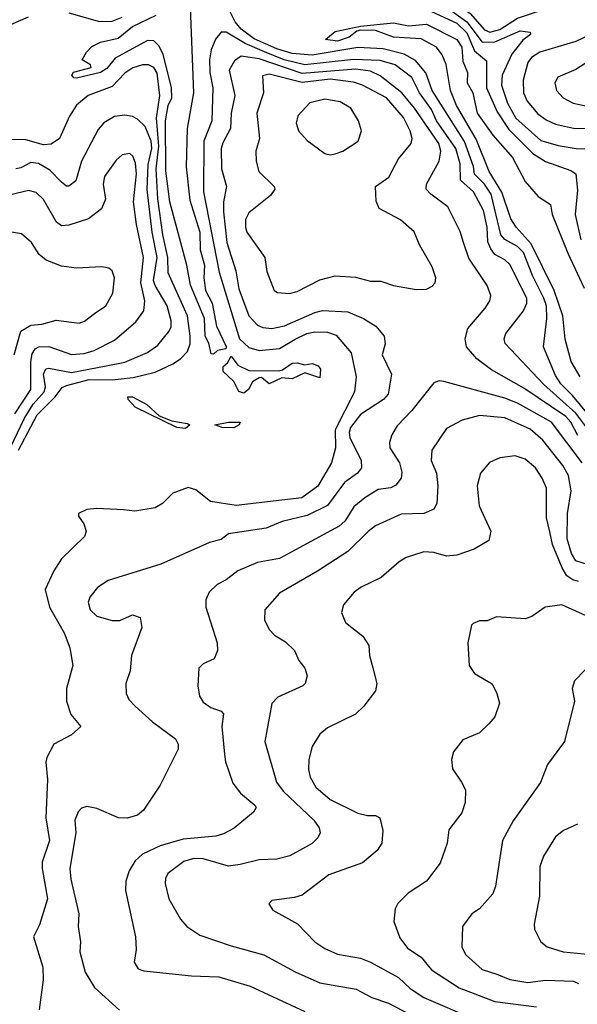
# Model space of a CAD drawing. Extents: x 1308313 to 1441400, y 959662 to 1036319.
# Tile 344 of 656: x 1373481 to 1375681, y 997439 to 1001324. Entities that reach past the tile are written whole.
import ezdxf

# ---------------------------------------------------------------- set-up
doc = ezdxf.new("R2010")
doc.units = 0

msp = doc.modelspace()

# ---------------------------------------------------------------- linework, layer by layer
at = {"layer": '0CON10XD'}
for points in [[(1374938.7, 1001488.7), (1375025, 1001463.7), (1375085, 1001431.4), (1375165, 1001419.7), (1375257.7, 1001347.7), (1375315, 1001284), (1375335, 1001275.1), (1375375, 1001284.7), (1375445, 1001330.3), (1375538.9, 1001361.1), (1375625, 1001404.6), (1375685, 1001389.3)], [(1374153.6, 1001373.6), (1374166.8, 1001035), (1374140.7, 1000895), (1374137.3, 1000742.7), (1374151.7, 1000611.7), (1374191.5, 1000485), (1374192.2, 1000415), (1374209.6, 1000355), (1374207.6, 1000305), (1374214, 1000255), (1374240, 1000205), (1374256.8, 1000115), (1374295.3, 1000034.7), (1374293.8, 1000025), (1374261.6, 1000018.4), (1374245, 1000003.8), (1374235.7, 1000005.7), (1374226.8, 1000046.8), (1374212.3, 1000075), (1374209.5, 1000145), (1374155, 1000275.8), (1374140, 1000355), (1374072.8, 1000605), (1374057.2, 1000727.2), (1374055.5, 1000924.5), (1374066.7, 1000985), (1374081.4, 1001015), (1374078.9, 1001055), (1374047.2, 1001187.2), (1374030.1, 1001220.1), (1374010.4, 1001240.4), (1373985, 1001241.1), (1373857.7, 1001172.3), (1373825, 1001130.9), (1373799.4, 1001115), (1373705, 1001092.9), (1373694.6, 1001094.6), (1373685.8, 1001105), (1373692.7, 1001117.3), (1373762.5, 1001135), (1373760, 1001145), (1373727.5, 1001165), (1373743.8, 1001195), (1373765, 1001217.5), (1373798.8, 1001235), (1373868.5, 1001251.5), (1373925, 1001296.9), (1374018.9, 1001341.1)], [(1375155, 1001379.1), (1375245.2, 1001315.3), (1375305.1, 1001235.1), (1375355, 1001236.9), (1375455, 1001279.4), (1375494.2, 1001275), (1375495.7, 1001265), (1375465, 1001243.6), (1375421.7, 1001188.3), (1375384, 1001105), (1375381.7, 1001065), (1375405.2, 1000995), (1375438, 1000935), (1375536.9, 1000846.9), (1375605, 1000827.4), (1375675.9, 1000815.9), (1375823.3, 1000813.3)], [(1373445, 1001304.5), (1373515, 1001335.6)], [(1373675, 1001350.5), (1373795, 1001316), (1373845, 1001317.9), (1373885, 1001333.8)], [(1375756.8, 999726.8), (1375661.1, 999841.1), (1375615, 999886.8), (1375595, 999920.4), (1375546.7, 1000033.3), (1375559.8, 1000145), (1375558.9, 1000195), (1375549.1, 1000225), (1375504.2, 1000314.2), (1375467.7, 1000405), (1375445, 1000428.9), (1375395, 1000456.3), (1375379.5, 1000475), (1375341, 1000635), (1375315, 1000674.8), (1375275, 1000714.1), (1375271, 1000745), (1375235, 1000843.3), (1375108.3, 1001045), (1375083.5, 1001113.5), (1375042.7, 1001162.7), (1374997.7, 1001187.7), (1374915, 1001208.7), (1374814.4, 1001214.5), (1374635, 1001183.9), (1374555, 1001190.9), (1374495, 1001209.4), (1374405, 1001248.2), (1374355, 1001286.6), (1374331.1, 1001315), (1374306.2, 1001365)], [(1375105, 1001356.4), (1375205, 1001309.5), (1375245, 1001271.3), (1375275, 1001200.8), (1375321.7, 1001161.8), (1375321.7, 1001055), (1375365, 1000960.2), (1375410.7, 1000890.7), (1375505, 1000796), (1375555, 1000763.9), (1375655, 1000728.4), (1375674.5, 1000715), (1375681.4, 1000651.4), (1375671.6, 1000555), (1375694.8, 1000455)], [(1375692, 999915), (1375656.5, 999975), (1375632.6, 1000062.6), (1375623.9, 1000155), (1375589.3, 1000255), (1375498.8, 1000438.8), (1375438.9, 1000505), (1375417.8, 1000537.8), (1375382.9, 1000642.9), (1375333, 1000725), (1375281.8, 1000851.8), (1375204, 1000985), (1375180.8, 1001045), (1375162.6, 1001147.4), (1375147.1, 1001185), (1375125, 1001215.3), (1375065, 1001247.9), (1374955.7, 1001254.3), (1374885, 1001280.6), (1374825, 1001282.1), (1374811.1, 1001278.9), (1374780.6, 1001255), (1374735, 1001239.6), (1374687.5, 1001245), (1374725, 1001277.6), (1374825, 1001297.9), (1374955, 1001311.2), (1375015, 1001299), (1375085, 1001306.2), (1375205, 1001245.3), (1375225, 1001215.7), (1375229.5, 1001159.5), (1375247.1, 1001115), (1375246.4, 1001075), (1375268, 1001035), (1375285.3, 1000955.3), (1375347.7, 1000867.7), (1375425, 1000780.4), (1375475.4, 1000685.4), (1375525.5, 1000625.5), (1375574.3, 1000595), (1375582, 1000555), (1375642.7, 1000402.7), (1375707.8, 1000265)], [(1375797.1, 1001295), (1375675, 1001237.4), (1375532.2, 1001195), (1375500, 1001175), (1375485.6, 1001154.4), (1375467.5, 1001085), (1375468.4, 1001035), (1375482.3, 1001002.3), (1375525, 1000952.1), (1375558.3, 1000928.3), (1375595, 1000912.1), (1375665, 1000895.2), (1375755, 1000894.4)], [(1375785, 999624.2), (1375675, 999771), (1375547.6, 999885), (1375395.8, 1000045.8), (1375391.8, 1000065), (1375398, 1000085), (1375468.6, 1000175), (1375481.2, 1000205), (1375481.4, 1000225), (1375415, 1000357.5), (1375395, 1000376.8), (1375355, 1000397.5), (1375339.2, 1000419.2), (1375327.8, 1000447.8), (1375325.2, 1000504.8), (1375310.2, 1000570.2), (1375271.2, 1000645), (1375220.1, 1000690.1), (1375218.4, 1000755), (1375201.9, 1000815), (1375125.1, 1000925), (1375105, 1000969.3), (1375058.6, 1001035), (1375028.1, 1001095), (1374961.3, 1001145), (1374902.2, 1001162.2), (1374797.1, 1001167.1), (1374605, 1001145.1), (1374524.4, 1001165.6), (1374446.7, 1001196.7), (1374370.4, 1001230.4), (1374295, 1001274.3), (1374275, 1001274.6), (1374252.9, 1001247.1), (1374235.5, 1001204.5), (1374228.8, 1001165), (1374231.1, 1001115), (1374243.2, 1001055), (1374239, 1000925), (1374207.3, 1000845), (1374205.1, 1000645), (1374267.5, 1000327.5), (1374347.2, 1000065), (1374385, 1000030.4), (1374425, 1000018), (1374505, 1000026.5), (1374567.3, 1000062.7), (1374613.8, 1000085), (1374645, 1000092.6), (1374695, 1000090.9), (1374728.8, 1000078.8), (1374788.8, 1000008.8), (1374807.5, 999915), (1374801.2, 999855), (1374725.4, 999705), (1374726.2, 999635), (1374710.5, 999575), (1374656.9, 999483.1), (1374593.6, 999436.4), (1374335, 999407.2), (1374233.2, 999423.2), (1374175, 999468.6), (1374145, 999477.5), (1374085, 999455.8), (1374044, 999415), (1374015, 999398.1), (1373935, 999384.2), (1373889.8, 999389.8), (1373784.5, 999395.5), (1373745, 999390.6), (1373712.5, 999375), (1373712.5, 999365), (1373733.3, 999335), (1373743.3, 999305), (1373736.7, 999285), (1373645, 999195.8), (1373615, 999148.6), (1373581.2, 999075), (1373597.5, 999005), (1373655.5, 998905), (1373678.6, 998845), (1373690, 998775), (1373665.8, 998685), (1373665.6, 998635), (1373682.1, 998582.1), (1373721.2, 998535), (1373685, 998501.5), (1373615.4, 998465), (1373587.4, 998412.6), (1373583.6, 998393.6), (1373590, 998325), (1373583.4, 998175), (1373597.6, 998085), (1373569.5, 997999.5), (1373568.7, 997975), (1373590.8, 997855), (1373558.1, 997751.9), (1373535.4, 997704.6), (1373572.1, 997585), (1373572.7, 997535), (1373556.9, 997416.9)], [(1375231.3, 1000445), (1375218.5, 1000488.5), (1375169.6, 1000585), (1375102.5, 1000635), (1375084.6, 1000655), (1375086.2, 1000675), (1375135.3, 1000765), (1375142, 1000805), (1375134.5, 1000835), (1375037.8, 1000975), (1374988.3, 1001035), (1374902.6, 1001102.6), (1374865, 1001120.6), (1374805, 1001128.6), (1374595, 1001111.1), (1374425, 1001169.5), (1374355, 1001179.8), (1374328.3, 1001161.7), (1374306.9, 1001125), (1374329.2, 1001025), (1374314.8, 1000954.8), (1374312.3, 1000895), (1374281.6, 1000838.4), (1374275.7, 1000815), (1374277.3, 1000735), (1374296.5, 1000665), (1374284.7, 1000605), (1374284.4, 1000565.6), (1374298.4, 1000445), (1374332.9, 1000332.9), (1374345, 1000261.1), (1374385, 1000154.6), (1374418.7, 1000118.7), (1374439.4, 1000109.4), (1374475, 1000104.7), (1374525, 1000115.2), (1374645, 1000168.8), (1374675, 1000176), (1374775, 1000170.9), (1374837.5, 1000145), (1374885.6, 1000115), (1374918.5, 1000075), (1374922.7, 1000045), (1374911.1, 1000001.1), (1374946.9, 999925), (1374934.2, 999845.8), (1374915.5, 999825), (1374825, 999766.2), (1374786.2, 999715), (1374780, 999695), (1374782.5, 999675), (1374827.6, 999585), (1374829.2, 999555), (1374812.7, 999535), (1374762.3, 999497.7), (1374695, 999406.9), (1374615, 999367), (1374515.7, 999344.3), (1374453.2, 999316.8), (1374304.7, 999295.3), (1374275, 999272.9), (1374229.1, 999260.9), (1374038, 999175), (1373829.3, 999110.7), (1373787.3, 999082.7), (1373757.1, 999045), (1373751.1, 999025), (1373758.9, 998995), (1373785, 998970), (1373845, 998952.5), (1373875, 998952.9), (1373925, 998975.4), (1373956, 998965), (1373962.2, 998925), (1373921.6, 998815), (1373916.5, 998755), (1373899.5, 998705), (1373900.6, 998665), (1373911.7, 998641.7), (1373935.6, 998615), (1374005, 998553.3), (1374095, 998485.8), (1374105.4, 998465.4), (1374105.9, 998445.9), (1374035, 998303.6), (1373968.5, 998205), (1373945, 998184.3), (1373905, 998172.5), (1373870, 998175), (1373785, 998210.8), (1373745, 998219.2), (1373725, 998212), (1373711.7, 998198.3), (1373698.5, 998165), (1373701.5, 998115), (1373678, 997975), (1373682.5, 997932.5), (1373713.8, 997795), (1373710.9, 997745), (1373720, 997685), (1373718.1, 997645), (1373739.4, 997565), (1373776, 997505), (1373874, 997415)], [(1375785, 1001198.8), (1375675, 1001126.6), (1375603.4, 1001096.6), (1375592.2, 1001075), (1375598.1, 1001045), (1375624.3, 1001015), (1375664.7, 1000994.7), (1375714.3, 1000984.3)], [(1373475.5, 999625), (1373548.9, 999765), (1373620, 999835), (1373648.1, 999871.9), (1373665, 999880.9), (1373755, 999903.8), (1373845, 999903), (1373927.7, 999912.3), (1374015, 999932.5), (1374085, 999965.2), (1374115, 999985.7), (1374142.5, 1000015), (1374152.8, 1000045), (1374153.6, 1000075), (1374143.1, 1000155), (1374066.9, 1000325), (1374064.9, 1000385.1), (1374044.7, 1000475), (1374025, 1000617.1), (1374019.1, 1000735), (1374030.1, 1000825), (1374020.1, 1000935), (1374033.8, 1001025), (1374023.1, 1001113.1), (1374009.3, 1001135), (1373988.8, 1001145), (1373965, 1001145.2), (1373926.3, 1001133.7), (1373895, 1001112.2), (1373845, 1001060.5), (1373750.3, 1001025), (1373705, 1000985.9), (1373677.2, 1000942.8), (1373637.5, 1000855), (1373605, 1000832), (1373575, 1000829.7), (1373505, 1000849.8), (1373405, 1000851)], [(1374545, 1000243.9), (1374575, 1000251.5), (1374665, 1000296.9), (1374725, 1000313.2), (1374805, 1000307.5), (1374865, 1000292.1), (1374905, 1000292.2), (1374955, 1000274.5), (1375045, 1000258.6), (1375085, 1000260.6), (1375108, 1000272), (1375119.4, 1000285), (1375121.9, 1000305), (1375108.3, 1000348.3), (1375058.5, 1000435), (1375036.7, 1000486.7), (1374983.6, 1000533.6), (1374899.2, 1000579.2), (1374887.1, 1000607.1), (1374884.2, 1000665.7), (1374937.3, 1000702.7), (1374975.5, 1000775), (1375025.3, 1000834.7), (1375029.6, 1000855), (1375021.2, 1000885), (1374995, 1000937.2), (1374927.1, 1001015), (1374833.6, 1001065), (1374797.8, 1001077.8), (1374705, 1001088.7), (1374595, 1001076.5), (1374465, 1001109.3), (1374438.3, 1001101.7), (1374442.7, 1001035), (1374416.2, 1000955), (1374426.8, 1000855), (1374412.1, 1000805), (1374413.3, 1000765), (1374424.4, 1000725), (1374484.3, 1000665), (1374486.7, 1000655), (1374470.6, 1000629.4), (1374385, 1000561.5), (1374371.6, 1000535), (1374371.2, 1000505), (1374376.8, 1000485), (1374447.9, 1000385), (1374455, 1000330), (1374484.3, 1000255), (1374497.9, 1000247.9), (1374545, 1000243.9)], [(1374705, 1000790), (1374725, 1000794.2), (1374755, 1000804.4), (1374815.4, 1000844.6), (1374828.5, 1000885), (1374817.3, 1000925), (1374786.5, 1000975), (1374745, 1000999.7), (1374685, 1001010.3), (1374625, 1000995.5), (1374577.5, 1000945), (1374571.8, 1000915), (1374580.5, 1000885), (1374615, 1000846.9), (1374685, 1000796), (1374705, 1000790)], [(1373430.3, 999605), (1373499.2, 999750.8), (1373533.9, 999806.1), (1373577.6, 999855), (1373581.8, 999875), (1373575.1, 999924.9), (1373583.9, 999946.1), (1373595, 999948.8), (1373685, 999932.2), (1373822.1, 999957.9), (1373895, 999972.6), (1373985, 1000010), (1374025, 1000040), (1374070, 1000095), (1374077.6, 1000112.4), (1374078, 1000135), (1374063, 1000195), (1374015, 1000274.7), (1374009, 1000295), (1374022.3, 1000385), (1374003.4, 1000485), (1373983.9, 1000653.9), (1373987.9, 1000752.1), (1374002.1, 1000815), (1373999.1, 1000845), (1373975, 1000901.8), (1373945, 1000931.8), (1373925, 1000942.3), (1373895, 1000947.5), (1373855, 1000942.1), (1373812.6, 1000917.4), (1373789.6, 1000890.4), (1373724.3, 1000765), (1373702.6, 1000687.4), (1373675, 1000666.4), (1373665, 1000667.3), (1373645, 1000682.9), (1373599.4, 1000729.4), (1373555, 1000756), (1373525, 1000760.2), (1373485, 1000738.9), (1373465, 1000734.8)], [(1373461.3, 999768.7), (1373524.1, 999865), (1373524.6, 999975), (1373529.3, 1000005), (1373541.1, 1000025), (1373556.6, 1000033.4), (1373595, 1000034), (1373685, 1000002.7), (1373735, 1000006.9), (1373775, 1000018.3), (1373855, 1000059.3), (1373938.2, 1000131.8), (1373970.3, 1000175), (1373974.3, 1000215), (1373958.9, 1000285), (1373968.4, 1000385), (1373940.9, 1000515), (1373930.2, 1000605), (1373940.8, 1000715), (1373937.3, 1000757.3), (1373927.5, 1000785), (1373915, 1000795.6), (1373885, 1000790), (1373860.7, 1000769.3), (1373814.6, 1000705), (1373809.7, 1000675), (1373819.2, 1000615), (1373802.9, 1000577.1), (1373751.9, 1000538.1), (1373675, 1000512.7), (1373645, 1000510.4), (1373625.2, 1000525.2), (1373575, 1000614.5), (1373545, 1000641.5), (1373515, 1000649.6), (1373445, 1000632.4)], [(1373459.3, 1000000.7), (1373484.8, 1000095), (1373525, 1000118.3), (1373567.6, 1000122.4), (1373625, 1000138.7), (1373715, 1000126.9), (1373736.2, 1000133.8), (1373776.1, 1000163.9), (1373820, 1000195), (1373848.1, 1000245), (1373854.2, 1000305), (1373845, 1000333.3), (1373832.7, 1000342.7), (1373805, 1000349.2), (1373705, 1000343.3), (1373645, 1000351.8), (1373585, 1000375.4), (1373556.8, 1000396.8), (1373526.9, 1000445), (1373488.3, 1000478.3), (1373415, 1000490)], [(1375682.7, 999682.7), (1375654.6, 999735), (1375635, 999757.6), (1375469.9, 999869.9), (1375342, 999942), (1375284.5, 999985), (1375243, 1000033), (1375237.5, 1000065), (1375248.8, 1000105), (1375316.7, 1000185), (1375335.7, 1000215), (1375339.2, 1000235), (1375325.5, 1000275), (1375252.3, 1000382.3), (1375231.3, 1000445)], [(1374365, 999850), (1374345, 999856.7), (1374325.5, 999895.5), (1374283.8, 999935), (1374283.3, 999955), (1374300.6, 999969.4), (1374315, 999996), (1374340.9, 999960.9), (1374385, 999939.2), (1374501.8, 999938.2), (1374517.6, 999942.4), (1374555, 999967.8), (1374575, 999970), (1374605, 999962.5), (1374635, 999966.7), (1374658.3, 999958.3), (1374667.5, 999945), (1374665, 999910), (1374605, 999930), (1374555, 999906.7), (1374515, 999910), (1374465, 999887.5), (1374435, 999912), (1374425, 999910.8), (1374398.8, 999895), (1374383.8, 999865), (1374365, 999850)], [(1375699.3, 999575), (1375579.2, 999735), (1375445, 999810.7), (1375395, 999830.9), (1375154.4, 999895.6), (1375135, 999898.5), (1375115, 999891.1), (1375028.1, 999781.9), (1374969.2, 999720.8), (1374949.1, 999685), (1374939.6, 999655), (1374941.2, 999635), (1374979.2, 999575), (1374987.8, 999537.8), (1374985.3, 999514.7), (1374965, 999486.5), (1374945, 999476.8), (1374895, 999469.3), (1374842.8, 999437.2), (1374798.8, 999401.2), (1374763.2, 999345), (1374740.5, 999325), (1374505, 999198.2), (1374418.5, 999181.5), (1374341.3, 999148.7), (1374295, 999113.3), (1374259.2, 999095), (1374228.6, 999065), (1374215.6, 999035), (1374215.6, 999005), (1374259.4, 998865), (1374261.4, 998835), (1374248.2, 998801.8), (1374205, 998781.4), (1374187.5, 998765), (1374183.1, 998695), (1374190.5, 998655), (1374205, 998630.8), (1374235, 998609.4), (1374275.5, 998595.5), (1374284.2, 998585), (1374278.2, 998535), (1374288.4, 998425)], [(1374135, 999710.4), (1374100, 999715), (1373935.7, 999795), (1373908, 999825), (1373907.5, 999835), (1373926.2, 999835), (1373982.5, 999805), (1374030.3, 999760.3), (1374081.1, 999741.1), (1374140.9, 999730.9), (1374151.2, 999725), (1374135, 999710.4)], [(1374325, 999712.7), (1374280, 999715), (1374250, 999725), (1374305, 999736.1), (1374345.7, 999735.7), (1374350, 999735), (1374346, 999725), (1374325, 999712.7)], [(1375725, 999172.4), (1375675, 999188), (1375657.5, 999217.5), (1375640, 999275), (1375641.6, 999375), (1375655.8, 999465), (1375645.6, 999525), (1375623.9, 999565), (1375544.9, 999664.9), (1375495, 999708.6), (1375395, 999752.9), (1375295, 999762.2), (1375226.6, 999743.4), (1375165, 999710.6), (1375107.1, 999625), (1375104.5, 999585), (1375124.7, 999534.7), (1375130.7, 999485), (1375126.8, 999415), (1375115, 999391.9), (1375075, 999375.5), (1374985, 999372.8), (1374885, 999326.1), (1374855, 999304.6), (1374774.8, 999225.2), (1374655, 999147.9)], [(1375685, 999107.1), (1375663.1, 999113.1), (1375639.9, 999129.9), (1375620.6, 999160.6), (1375582.9, 999252.9), (1375572.4, 999302.4), (1375558.7, 999358.7), (1375558.7, 999475), (1375542.5, 999515), (1375515.4, 999555), (1375475, 999589.1), (1375435, 999602.2), (1375375.4, 999594.6), (1375333.8, 999576.2), (1375298.9, 999535), (1375285.6, 999485), (1375293.5, 999405), (1375338.8, 999305), (1375331.7, 999268.3), (1375273.8, 999235), (1375205, 999210.8), (1375165, 999206.9), (1375115, 999221.8), (1375075.5, 999224.5), (1375005, 999201.5), (1374977.1, 999185), (1374907.1, 999122.9), (1374828, 999085), (1374800.8, 999065), (1374757.5, 999015), (1374750.8, 998985), (1374765.6, 998945.6), (1374835, 998891.4), (1374858.6, 998855), (1374860.6, 998815), (1374874, 998766), (1374889.2, 998705), (1374884.2, 998675), (1374838.2, 998615), (1374806.1, 998583.9), (1374695, 998530), (1374664.4, 998505), (1374634.7, 998455.3), (1374621.1, 998405), (1374620, 998365), (1374626.9, 998335), (1374649.6, 998295), (1374705, 998247.2), (1374815, 998193.2), (1374853.4, 998183.4), (1374885, 998183.3), (1374900.8, 998175), (1374913.5, 998125), (1374908.9, 998075), (1374890.6, 998045), (1374833, 997997), (1374700.5, 997949.5), (1374595, 997869.4), (1374565, 997859.4), (1374475, 997848), (1374463.8, 997835), (1374479.5, 997809.5), (1374576.4, 997756.4), (1374645.6, 997685), (1374685, 997658.8), (1374735, 997636.8), (1374825, 997620), (1374865, 997604.6), (1374975, 997544.7), (1375021.5, 997501.5), (1375075, 997465.7), (1375270.8, 997380.8)], [(1374655, 999147.9), (1374505, 999061.2), (1374447.1, 998995), (1374446.9, 998955), (1374465, 998918), (1374486, 998895), (1374529.5, 998869.5), (1374564.2, 998835), (1374582.5, 998795), (1374605.7, 998765), (1374614.2, 998735), (1374607.5, 998705), (1374598, 998695), (1374499.5, 998650.5), (1374475.6, 998625), (1374448.2, 998475), (1374493.2, 998315), (1374519.7, 998279.7), (1374640.9, 998165), (1374661.9, 998135), (1374665.7, 998115), (1374657.1, 998095), (1374635, 998073.3), (1374546, 998025), (1374495, 998011.8), (1374425, 998008.7), (1374349.9, 997990.1), (1374305, 997984.1), (1374205, 998013.2), (1374166.2, 998013.8), (1374128.5, 998001.5), (1374064.5, 997955), (1374055.4, 997935), (1374054.6, 997915), (1374068.5, 997855), (1374114.4, 997775), (1374140, 997745), (1374191.9, 997711.9), (1374315, 997668.8), (1374443.6, 997633.6), (1374566.8, 997566.8), (1374665, 997523.2), (1374808.3, 997498.3), (1374869.4, 997465), (1374935, 997443.2), (1375046.2, 997385)], [(1375715, 998971.8), (1375620, 999015), (1375553.8, 999005), (1375501.3, 998968.7), (1375475, 998960), (1375362.4, 998967.6), (1375325, 998951.2), (1375295, 998952), (1375269.3, 998940.7), (1375263.3, 998935), (1375248.8, 998865), (1375253.8, 998775), (1375275, 998743.3), (1375345, 998703.3), (1375363.3, 998665), (1375373, 998627), (1375355, 998572.5), (1375331.2, 998545), (1375295, 998510), (1375228.3, 998481.7), (1375192, 998435), (1375184, 998405), (1375187.7, 998367.7), (1375223.8, 998315), (1375239.2, 998285), (1375238.6, 998235), (1375225.4, 998194.6), (1375173.4, 998126.6), (1375167.1, 998075), (1375139.2, 997995), (1375085, 997924), (1375013.2, 997876.8), (1374973.1, 997836.9), (1374962, 997815), (1374957.1, 997765), (1374980.5, 997700.5), (1375010.1, 997660.1), (1375064.8, 997624.8), (1375105, 997574.6), (1375215, 997503.2), (1375355, 997449.3), (1375519, 997429)], [(1375712.1, 998757.9), (1375669.2, 998715), (1375660.8, 998685), (1375670, 998635), (1375630, 998475), (1375562.5, 998385), (1375535, 998313.8), (1375427.6, 998162.4), (1375385.5, 998085), (1375358.2, 997905), (1375347.8, 997875), (1375295, 997815.8), (1375263.8, 997796.2), (1375228.1, 997745), (1375225.6, 997665), (1375238.9, 997635), (1375305.3, 997575.3), (1375362.7, 997557.3), (1375415, 997536.5), (1375485, 997524.7), (1375555, 997533.4), (1375665, 997530.3), (1375685, 997520.4)], [(1374288.4, 998425), (1374292.1, 998395), (1374321.4, 998311.4), (1374351.4, 998271.4), (1374408.6, 998225), (1374412.9, 998215), (1374403.4, 998196.6), (1374326.1, 998133.9), (1374285, 998110.9), (1374255, 998101.5), (1374125, 998090.7), (1374035, 998063.7), (1373965, 998031.2), (1373935.9, 998005), (1373912, 997965), (1373899.5, 997925), (1373897.8, 997887.8), (1373937.8, 997705), (1373939.5, 997655), (1373931.9, 997605), (1373948.6, 997578.6), (1373970.5, 997570.5), (1374158.6, 997551.4), (1374266.7, 997546.7), (1374389.9, 997509.9), (1374605, 997410.4)], [(1375680.9, 998149.1), (1375626, 998124), (1375595, 998100), (1375546.9, 998023.1), (1375532.6, 997982.6), (1375530.9, 997865), (1375510.5, 997755), (1375511.9, 997735), (1375537.1, 997685), (1375561.2, 997665), (1375625, 997645.4), (1375735, 997635.3)]]:
    msp.add_lwpolyline(points, dxfattribs=at)

doc.saveas('drawing.dxf')
